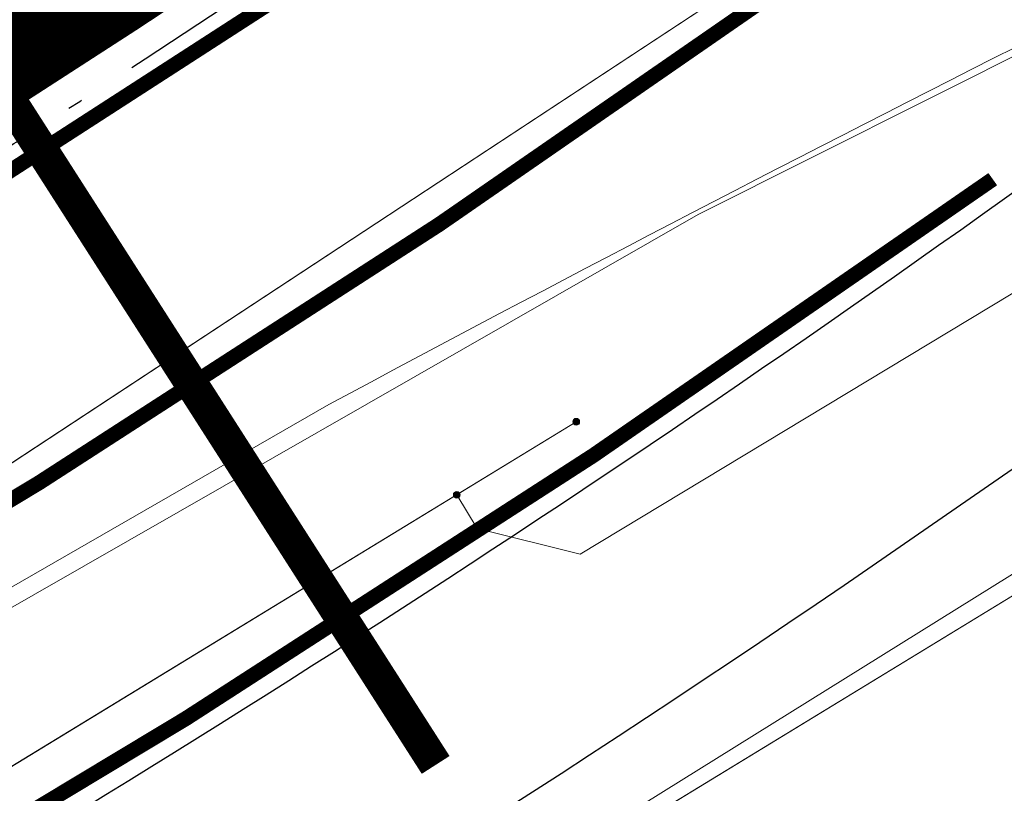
# Model space of a CAD drawing. Header units: metres. Extents: x 163628 to 167855, y 402678 to 405435.
# Tile 485 of 656: x 167398.35 to 167404.9, y 404857.96 to 404863.12. Entities that reach past the tile are written whole.
import ezdxf

# ---------------------------------------------------------------- set-up
doc = ezdxf.new("R2010")
doc.units = ezdxf.units.M
for name, pattern in [('X-CA190022.004-UO-DWM_Snelfietsroute$0$1-2', [3, 0, -2, 1]), ('X-CA190022.004-UO-DWM_Snelfietsroute$0$VH-GELEIDEBAND_50X200', [8, 4, -2, 0, -2]), ('X-CA190022.004-UO-DWM_Snelfietsroute$0$VH-OPSLUITBAND_80X200', [14, 8, -2, 2, -2]), ('X-CA190022.004-UO-KL_Wenstracé_v0.3$0$DASHED2', [0.375, 0.25, -0.125])]:
    doc.linetypes.add(name, pattern=pattern)
doc.layers.get('0').update_dxf_attribs({"lineweight": 25})
for name, color, linetype, lineweight in [('X-CA190022.004-UO-BGT_Ondergrond$0$GE_316_WGDFietspad_Vlak_GEM', 253, 'Continuous', 9), ('X-CA190022.004-UO-BGT_Ondergrond$0$GE_367_OWGBerm_groenvoorziening_grasenk_GEM', 253, 'Continuous', 9), ('X-CA190022.004-UO-BGT_Ondergrond$0$GE_523_WTDGreppel_drogesloot_Vlak_GEM', 253, 'Continuous', 9), ('X-CA190022.004-UO-DTM inmeting$0$B-WE-GW-WATERGANG_INSTEEK-G', 246, 'Continuous', 0), ('X-CA190022.004-UO-DTM inmeting$0$B-WE-VH-VERHARDING_ASFALT-G', 246, 'Continuous', 0), ('X-CA190022.004-UO-DWM_Snelfietsroute$0$N-WE-GW-BERM-G', 125, 'Continuous', 25), ('X-CA190022.004-UO-DWM_Snelfietsroute$0$N-WE-VH-KANTOPSLUITING_ACHTERKANTBAND-G', 125, 'Continuous', 25), ('X-CA190022.004-UO-DWM_Snelfietsroute$0$N-WE-VH-KANTOPSLUITING_GELEIDEBAND_50X200-G', 125, 'X-CA190022.004-UO-DWM_Snelfietsroute$0$VH-GELEIDEBAND_50X200', 25), ('X-CA190022.004-UO-DWM_Snelfietsroute$0$N-WE-VH-KANTOPSLUITING_OPSLUITBAND_80X200-G', 125, 'X-CA190022.004-UO-DWM_Snelfietsroute$0$VH-OPSLUITBAND_80X200', 25), ('X-CA190022.004-UO-DWM_Snelfietsroute$0$N-WE-VH-KANTVERHARDING-G', 125, 'Continuous', 25), ('X-CA190022.004-UO-DWM_Snelfietsroute$0$N-WE-VW-MARKERING_LANGS_STREEP_12-G', 7, 'X-CA190022.004-UO-DWM_Snelfietsroute$0$1-2', 35), ('X-CA190022.004-UO-DWM_Snelfietsroute$0$N-WE-VW-MARKERING_LANGS_STREEP_DOORGETROKKEN_010-G', 125, 'Continuous', 25), ('X-CA190022.004-UO-KAD_Percelen$0$B-WE-KG-GRENS_PERCEEL-GV', 150, 'Continuous', 9), ('X-CA190022.004-UO-KL_Wenstracé_v0.3$0$N-OI-KL-ET_LS_MANTELBUIS-G', 60, 'X-CA190022.004-UO-KL_Wenstracé_v0.3$0$DASHED2', 35)]:
    doc.layers.add(name, color=color, linetype=linetype, lineweight=lineweight)
doc.layers.add('X-CA190022.004-UO-DTM inmeting$0$X-XX-AL-MEETPUNT-S', color=246, linetype='Continuous', lineweight=0, plot=False)
for name, color, linetype, lineweight, transparency in [('X-CA190022.004-UO-KL_Wenstracé_v0.3$0$N-WE-KL-TRACE_WENSTRACE-G 1.0m', 74, 'Continuous', 35, 0.6), ('X-CA190022.004-UO-KLIC$0$B-WE-KL-ET_LS-G', 42, 'X-CA190022.004-UO-KLIC$0$1-200 LAAGSPANNING', 0, 0.25), ('X-CA190022.004-UO-KLIC$0$B-WE-KL-ET_LS_HULPSTUK-S', 42, 'X-CA190022.004-UO-KLIC$0$1-200 LAAGSPANNING', 0, 0.25), ('X-CA190022.004-UO-KLIC$0$B-WE-KL-ET_LS_KABELBED-G', 42, 'X-CA190022.004-UO-KLIC$0$1-200 LAAGSPANNING', 0, 0.25)]:
    doc.layers.add(name, color=color, linetype=linetype, lineweight=lineweight, transparency=transparency)
doc.styles.add('X-CA190022.004-UO-KLIC$0$NLCS-ISO', font='NLCS-ISO.ttf')
doc.linetypes.add('X-CA190022.004-UO-KLIC$0$1-200 LAAGSPANNING', pattern='A,1.5,-0.6,["LS",X-CA190022.004-UO-KLIC$0$NLCS-ISO,S=0.24,R=0,X=-0.45,Y=-0.12],-0.05', length=2.15)

# ---------------------------------------------------------------- blocks, each defined once
blk = doc.blocks.new('X-CA190022.004-UO-DTM inmeting$0$punt')
at = {"color": 0, "lineweight": -2}
blk.add_line((0, 0), (0, 0), dxfattribs=at)
blk = doc.blocks.new('X-CA190022.004-UO-KLIC$0$SKL-WTB_HULP_MOF-SO')
at = {"linetype": 'ByBlock', "lineweight": 18}
h = blk.add_hatch(color=0, dxfattribs=at)
h.dxf.hatch_style = 1
h.paths.add_polyline_path([(-0.5625, 0, 1), (0.5625, 0, 1)])
at = {"color": 0, "linetype": 'ByBlock', "lineweight": 18}
blk.add_circle((0, 0), 0.5625, dxfattribs=at)
at = {"color": 0, "linetype": 'ByBlock', "lineweight": 18, "style": 'X-CA190022.004-UO-KLIC$0$NLCS-ISO', "flags": 1}
for tag, p in [('TYPE', (1.5, 0)), ('LABEL', (1.5, -1.5)), ('OMSCHRIJVING', (1.5, -3))]:
    blk.add_attdef(tag, p, '', height=1, dxfattribs=at)

msp = doc.modelspace()

# ---------------------------------------------------------------- linework, layer by layer
at = {"layer": 'X-CA190022.004-UO-BGT_Ondergrond$0$GE_316_WGDFietspad_Vlak_GEM', "flags": 128}
msp.add_lwpolyline([(167400.407, 404860.553), (167389.923, 404854.524), (167320.883, 404814.824), (167303.817, 404805.142)], dxfattribs=at)
at = {"layer": 'X-CA190022.004-UO-BGT_Ondergrond$0$GE_316_WGDFietspad_Vlak_GEM'}
msp.add_arc((167498.5027, 404677.7318), 207.4762, 115.371237, 118.216513, dxfattribs=at)
at = {"layer": 'X-CA190022.004-UO-BGT_Ondergrond$0$GE_367_OWGBerm_groenvoorziening_grasenk_GEM', "flags": 128}
for points in [[(167428.736, 404873.653), (167429.605, 404872.017), (167421.604, 404868.715), (167413.318, 404864.38), (167356.353, 404829.62)], [(167303.817, 404805.142), (167320.883, 404814.824), (167389.923, 404854.524), (167400.407, 404860.553)]]:
    msp.add_lwpolyline(points, dxfattribs=at)
at = {"layer": 'X-CA190022.004-UO-BGT_Ondergrond$0$GE_367_OWGBerm_groenvoorziening_grasenk_GEM', "extrusion": (0, 0, -1)}
msp.add_arc((-167498.5027, 404677.7318), 207.4762, 61.783487, 64.628763, dxfattribs=at)
at = {"layer": 'X-CA190022.004-UO-BGT_Ondergrond$0$GE_523_WTDGreppel_drogesloot_Vlak_GEM', "flags": 128}
msp.add_lwpolyline([(167358.307, 404826.13), (167275.473, 404779.745), (167230.219, 404757.556), (167229.015, 404761.988), (167269.084, 404781.856), (167356.353, 404829.62), (167413.318, 404864.38)], dxfattribs=at)
at = {"layer": 'X-CA190022.004-UO-DTM inmeting$0$B-WE-GW-WATERGANG_INSTEEK-G'}
msp.add_polyline3d([(167424.087, 404868.605, 8.97), (167423.711, 404868.842, 8.959), (167422.989, 404868.93, 8.938), (167422.009, 404868.765, 8.935), (167416.289, 404865.999, 8.928), (167408.983, 404861.929, 8.926), (167399.57, 404856.066, 8.98), (167393.098, 404852.33, 8.886), (167387.013, 404848.752, 8.898), (167380.301, 404844.453, 8.818), (167372.705, 404839.84, 8.811)], dxfattribs=at)
at = {"layer": 'X-CA190022.004-UO-DTM inmeting$0$B-WE-VH-VERHARDING_ASFALT-G'}
msp.add_polyline3d([(167430.8, 404875.151, 9.098), (167423.159, 404870.896, 9.039), (167419.885, 404869.491, 9.019), (167415.21, 404867.573, 8.994), (167410.262, 404865.382, 8.975), (167407.47, 404864.131, 8.981), (167402.865, 404861.819, 9), (167397.822, 404858.933, 8.986), (167391.29, 404855.292, 8.963), (167385.092, 404851.787, 8.956), (167378.108, 404847.743, 8.957), (167370.351, 404843.291, 8.955)], dxfattribs=at)
at = {"layer": 'X-CA190022.004-UO-DWM_Snelfietsroute$0$N-WE-GW-BERM-G', "flags": 128}
msp.add_lwpolyline([(167397.5135, 404855.3677, 0.035036), (167409.5035, 404863.4989), (167411.6175, 404865.1599)], format="xyb", dxfattribs=at)
at = {"layer": 'X-CA190022.004-UO-DWM_Snelfietsroute$0$N-WE-VH-KANTOPSLUITING_ACHTERKANTBAND-G', "ltscale": 0.2, "flags": 128}
for points in [[(167393.9345, 404861.5344, 0.023806), (167401.6389, 404866.5106, 0.023806)], [(167394.6523, 404860.2976, 0.021249), (167401.6548, 404864.7699, 0.021249)]]:
    msp.add_lwpolyline(points, format="xyb", dxfattribs=at)
at = {"layer": 'X-CA190022.004-UO-DWM_Snelfietsroute$0$N-WE-VH-KANTOPSLUITING_GELEIDEBAND_50X200-G', "ltscale": 0.2, "flags": 128}
msp.add_lwpolyline([(167394.7527, 404860.1246, 0.021252), (167401.7704, 404864.6067, 0.021252)], format="xyb", dxfattribs=at)
at = {"layer": 'X-CA190022.004-UO-DWM_Snelfietsroute$0$N-WE-VH-KANTOPSLUITING_OPSLUITBAND_80X200-G', "ltscale": 0.2, "flags": 128}
msp.add_lwpolyline([(167393.9746, 404861.4652, 0.023806), (167401.6854, 404866.4455, 0.023806)], format="xyb", dxfattribs=at)
at = {"layer": 'X-CA190022.004-UO-DWM_Snelfietsroute$0$N-WE-VH-KANTVERHARDING-G'}
msp.add_lwpolyline([(167396.7606, 404856.6651, 0.028188), (167406.3586, 404862.9841, -0.055492), (167411.1382, 404865.77)], format="xyb", dxfattribs=at)
at = {"layer": 'X-CA190022.004-UO-DWM_Snelfietsroute$0$N-WE-VW-MARKERING_LANGS_STREEP_12-G', "linetype": 'X-CA190022.004-UO-DWM_Snelfietsroute$0$1-2', "const_width": 0.1, "flags": 128}
msp.add_lwpolyline([(167321.0534, 404815.0695, 0.001527), (167328.8316, 404819.5522), (167395.7566, 404858.3948, 0.023806), (167403.7512, 404863.5585, 0.023806)], format="xyb", dxfattribs=at)
at = {"layer": 'X-CA190022.004-UO-DWM_Snelfietsroute$0$N-WE-VW-MARKERING_LANGS_STREEP_DOORGETROKKEN_010-G', "const_width": 0.1, "flags": 128}
for points in [[(167394.828, 404859.9949, 0.023806), (167402.6747, 404865.063, 0.023806)], [(167396.6853, 404856.7948, 0.023806), (167404.8278, 404862.054, 0.023806)]]:
    msp.add_lwpolyline(points, format="xyb", dxfattribs=at)
at = {"layer": 'X-CA190022.004-UO-KAD_Percelen$0$B-WE-KG-GRENS_PERCEEL-GV', "flags": 128}
for points in [[(167511.504, 404935.8805), (167496.16, 404925.178), (167486.582, 404918.497), (167454.68, 404896.207), (167443.858, 404889.362), (167434.758, 404883.606), (167431.634, 404881.63), (167426.533, 404878.405), (167423.954, 404876.773), (167419.395, 404873.889), (167413.139, 404869.932), (167404.654, 404864.349), (167388.083, 404853.445), (167351.109, 404832.026)], [(167351.109, 404832.026), (167388.083, 404853.445), (167404.654, 404864.349), (167413.139, 404869.932), (167419.395, 404873.889), (167419.331, 404879.921), (167404.164, 404870.058), (167382.833, 404856.187), (167374.007, 404851.05), (167366.213, 404846.514)]]:
    msp.add_lwpolyline(points, dxfattribs=at)
at = {"layer": 'X-CA190022.004-UO-KL_Wenstracé_v0.3$0$N-OI-KL-ET_LS_MANTELBUIS-G', "ltscale": 2.5, "const_width": 0.22}
msp.add_lwpolyline([(167398.0469, 404862.9457), (167401.1175, 404858.1521)], dxfattribs=at)
at = {"layer": 'X-CA190022.004-UO-KL_Wenstracé_v0.3$0$N-WE-KL-TRACE_WENSTRACE-G 1.0m', "ltscale": 0.2, "const_width": 1, "flags": 128}
msp.add_lwpolyline([(167387.3651, 404856.6463), (167390.3606, 404858.3849), (167390.4072, 404858.4119), (167391.0252, 404858.7705), (167394.601, 404860.8459), (167394.7266, 404860.9189), (167395.5654, 404861.4134), (167396.3978, 404861.9156), (167397.225, 404862.4264), (167398.0469, 404862.9457), (167398.8634, 404863.4734), (167399.6744, 404864.0095), (167400.4802, 404864.5542), (167401.0822, 404864.9691), (167401.2785, 404865.1058), (167402.0736, 404865.6675), (167402.8618, 404866.2366), (167403.6444, 404866.8139), (167404.3135, 404867.3175), (167404.4193, 404867.398), (167405.1908, 404867.9921), (167405.9549, 404868.5931)], dxfattribs=at)
at = {"layer": 'X-CA190022.004-UO-KLIC$0$B-WE-KL-ET_LS-G'}
for points in [[(167401.258, 404859.951), (167401.393, 404859.727), (167402.08, 404859.557), (167409.594, 404864.093)], [(167367.858, 404839.569), (167388.501, 404852.166), (167400.462, 404859.464), (167402.054, 404860.438), (167367.858, 404839.569), (167388.501, 404852.166), (167400.462, 404859.464), (167402.054, 404860.438)]]:
    msp.add_lwpolyline(points, dxfattribs=at)
at = {"layer": 'X-CA190022.004-UO-KLIC$0$B-WE-KL-ET_LS_KABELBED-G'}
msp.add_lwpolyline([(167229.408, 404765.532), (167230.078, 404765.306), (167235.706, 404768.097), (167258.199, 404779.249), (167267.462, 404783.842), (167268.385, 404784.323), (167280.358, 404790.876), (167302.33, 404802.902), (167323.774, 404814.639), (167346.185, 404826.906), (167354.641, 404831.534), (167355.547, 404832.057), (167367.858, 404839.569), (167388.501, 404852.166), (167400.462, 404859.464), (167402.054, 404860.438)], dxfattribs=at)

# ---------------------------------------------------------------- block references
at = {"layer": 'X-CA190022.004-UO-DTM inmeting$0$X-XX-AL-MEETPUNT-S', "linetype": 'ByBlock', "lineweight": -2}
msp.add_blockref('X-CA190022.004-UO-DTM inmeting$0$punt', (167402.865, 404861.819, 9), dxfattribs=at)
at = {"layer": 'X-CA190022.004-UO-KLIC$0$B-WE-KL-ET_LS_HULPSTUK-S', "xscale": 0.04, "yscale": 0.04, "zscale": 0.2}
for p in [(167402.054, 404860.438), (167401.258, 404859.951)]:
    msp.add_blockref('X-CA190022.004-UO-KLIC$0$SKL-WTB_HULP_MOF-SO', p, dxfattribs=at)

doc.saveas('drawing.dxf')
